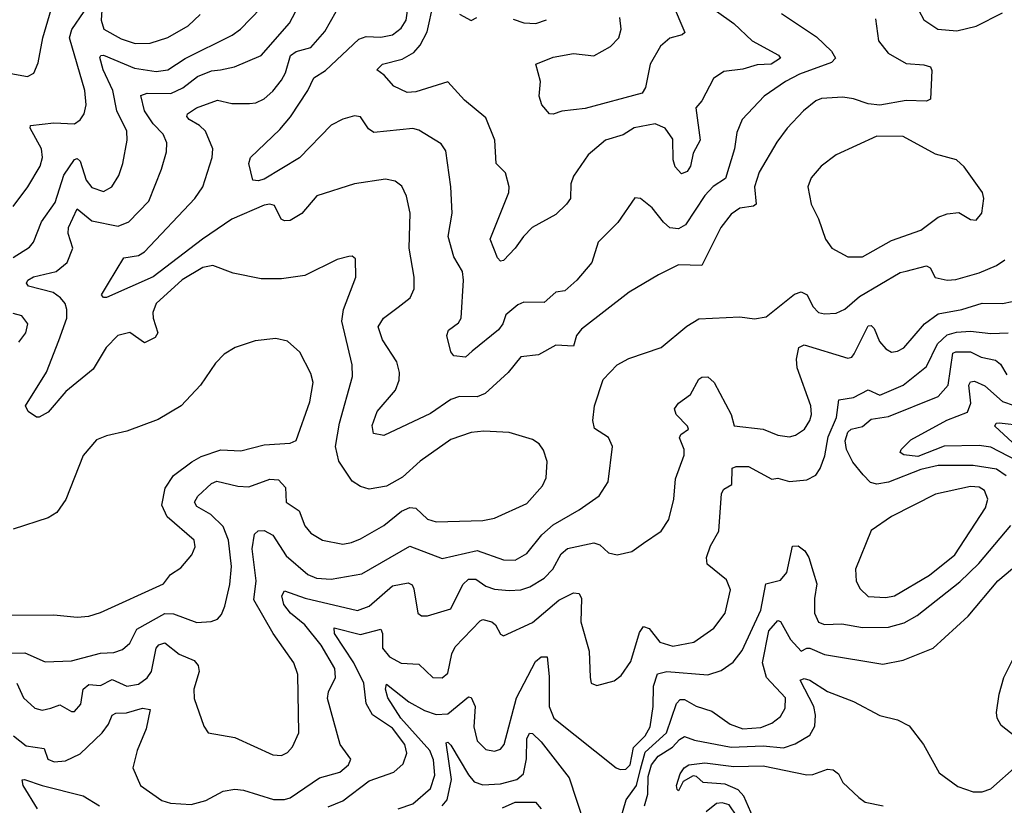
# Model space of a CAD drawing. Extents: x 1550320 to 1685906, y 509093 to 640511.
# Tile 422 of 532: x 1667228 to 1670601, y 578667 to 581357. Entities that reach past the tile are written whole.
import ezdxf

# ---------------------------------------------------------------- set-up
doc = ezdxf.new("R2010")
doc.units = 0

msp = doc.modelspace()

# ---------------------------------------------------------------- linework, layer by layer
at = {"layer": '0CON20XD'}
for points in [[(1667515, 581473.8), (1667507.4, 581355), (1667516.4, 581325), (1667575, 581291.2), (1667623.8, 581275), (1667675, 581276.8), (1667735, 581296.4), (1667805, 581335.4), (1667845.8, 581374.2)], [(1667185, 581175.5), (1667255, 581162.9), (1667276.6, 581173.4), (1667290.8, 581209.2), (1667307.4, 581295), (1667341.7, 581411.7)], [(1667205, 580543.1), (1667261.9, 580578.1), (1667275.3, 580595), (1667302.1, 580665), (1667349, 580731), (1667379.1, 580825), (1667415, 580878.6), (1667425, 580882.2), (1667435, 580872.9), (1667455, 580807.5), (1667475, 580782.5), (1667515, 580768.8), (1667543.3, 580785), (1667566.9, 580823.1), (1667581.3, 580865), (1667595.9, 580944.1), (1667595.3, 580975), (1667560.3, 581045), (1667547, 581115), (1667513.4, 581185), (1667502.8, 581227.2), (1667505.6, 581234.4), (1667515, 581235.2), (1667621, 581191), (1667695, 581180), (1667735, 581185.2), (1667795, 581223.6), (1667955.9, 581304.1), (1667983.8, 581325), (1668053.9, 581396.1)], [(1667205, 580717.3), (1667255.9, 580785), (1667298.4, 580855), (1667305.9, 580885), (1667302.7, 580915), (1667263.8, 580985), (1667264.4, 580995), (1667345, 581003.3), (1667415, 581000.4), (1667435, 581013.5), (1667449.2, 581035), (1667455.9, 581065), (1667450.7, 581115), (1667398.8, 581295), (1667407, 581323), (1667449.2, 581385)], [(1669019.4, 579760.6), (1669031.9, 579788.1), (1669035.4, 579844.6), (1669022.9, 579882.9), (1669008.1, 579905), (1668985, 579920), (1668905, 579943.8), (1668818.5, 579948.5), (1668775, 579943.8), (1668705, 579918.9), (1668599.5, 579845), (1668539.6, 579790.4), (1668485, 579760), (1668425, 579749.6), (1668395, 579758.2), (1668367, 579777), (1668321.3, 579845), (1668310.3, 579895), (1668323.1, 579975), (1668368.4, 580135), (1668366.5, 580175), (1668331.8, 580325), (1668337.5, 580365), (1668380, 580475), (1668378.1, 580538.1), (1668366.9, 580546.9), (1668355, 580545.7), (1668315, 580536.2), (1668205, 580481.2), (1668125, 580469.5), (1668055, 580469.4), (1667959.3, 580489.3), (1667890, 580515), (1667855, 580508.2), (1667785, 580465.8), (1667695.3, 580385), (1667684.1, 580354.1), (1667684.7, 580335), (1667701.5, 580285), (1667691.6, 580268.4), (1667655, 580250.9), (1667605, 580286.4), (1667563.5, 580275), (1667523.9, 580235), (1667479.8, 580160.2), (1667386.4, 580083.6), (1667325, 580012.9), (1667295, 579996), (1667285, 579996.2), (1667256.7, 580015), (1667248, 580035), (1667319.7, 580150.3), (1667361.6, 580258.4), (1667388.8, 580335), (1667389.7, 580365), (1667383.1, 580385), (1667367.5, 580405), (1667342.5, 580422.5), (1667257.9, 580445), (1667251.3, 580455), (1667255.4, 580465), (1667275, 580476.2), (1667352.2, 580495), (1667390, 580525), (1667410, 580575), (1667394.1, 580625), (1667394.7, 580645), (1667425, 580708.8), (1667475, 580667.7), (1667565, 580650.2), (1667602.1, 580665), (1667670.4, 580735), (1667713.9, 580845), (1667731.1, 580905), (1667731.8, 580935), (1667719.6, 580965), (1667685, 581000.9), (1667654.9, 581044.9), (1667642.8, 581097.2), (1667664.8, 581105.2), (1667746, 581104), (1667786.9, 581123.1), (1667837.5, 581162.5), (1667885, 581181.6), (1667915.7, 581185.7), (1667964.2, 581195), (1668055.6, 581234.4), (1668152.2, 581345), (1668184.7, 581405)], [(1670159.8, 581359.8), (1670170.3, 581285), (1670202.8, 581242.8), (1670265, 581206.4), (1670325, 581202.5), (1670348.1, 581195), (1670352.8, 581182.8), (1670348.6, 581085), (1670335, 581078.5), (1670265, 581080.2), (1670175, 581064.8), (1670135, 581069.1), (1670085, 581086.2), (1670048.4, 581091.6), (1669975, 581087.1), (1669955, 581079.6), (1669912.7, 581045), (1669857.7, 580985), (1669822.1, 580937.9), (1669761.3, 580835), (1669745.9, 580785), (1669750.6, 580725), (1669741.7, 580718.3), (1669695, 580711.2), (1669665, 580690.5), (1669630.3, 580645), (1669565, 580515.7), (1669485, 580517.5), (1669416.5, 580483.5), (1669316, 580424), (1669152.7, 580297.3), (1669136, 580275), (1669125, 580239.2), (1669065, 580242.3), (1669005, 580208.9), (1668945, 580202.9), (1668901.4, 580148.6), (1668822.5, 580077.5), (1668795, 580065.8), (1668735, 580066.8), (1668705, 580056.6), (1668635, 580008.5), (1668475, 579933.3), (1668440.5, 579940.5), (1668435, 579967.5), (1668452.5, 580015), (1668515, 580088), (1668527.4, 580122.6), (1668529.3, 580149.3), (1668520.5, 580185), (1668471, 580261), (1668456.1, 580305), (1668474.5, 580335), (1668525, 580372.1), (1668565.8, 580405), (1668579.1, 580435), (1668579.6, 580475), (1668561.8, 580575), (1668565.5, 580695), (1668553.1, 580753.1), (1668536.9, 580786.9), (1668514.6, 580804.6), (1668481.1, 580811.1), (1668374.7, 580795.3), (1668246.4, 580753.6), (1668195, 580692.9), (1668155, 580669.5), (1668135, 580668.1), (1668123.7, 580673.7), (1668100.5, 580720.5), (1668085, 580725.4), (1668065, 580721.8), (1667955, 580674.3), (1667854, 580606), (1667685, 580476.3), (1667525, 580405.6), (1667515, 580406), (1667508.6, 580415), (1667531.8, 580455), (1667585, 580541.4), (1667635, 580549.7), (1667655, 580562.3), (1667828, 580745), (1667855, 580784.4), (1667887.5, 580885), (1667890, 580915), (1667864.4, 580975), (1667844.4, 580995), (1667808.9, 581015), (1667800.5, 581025), (1667802.2, 581035), (1667833.1, 581055), (1667905, 581081.3), (1667955, 581070), (1668015, 581070), (1668037.3, 581072.7), (1668065, 581086.4), (1668095, 581112.1), (1668125, 581150), (1668138.4, 581175), (1668155.1, 581234.9), (1668175, 581247.8), (1668225, 581261.2), (1668273, 581317), (1668311.8, 581385)], [(1669837.8, 581377.8), (1669958.2, 581298.2), (1670009.2, 581249.1), (1670023.1, 581225), (1670009.6, 581210.4), (1669899.7, 581170.3), (1669851.5, 581145), (1669778.9, 581095), (1669703.3, 581015), (1669685, 580971.2), (1669676.6, 580915), (1669646.5, 580813.5), (1669604.1, 580785.9), (1669575.4, 580755), (1669508.8, 580655), (1669485, 580640.9), (1669455, 580644.6), (1669433.1, 580663.1), (1669395, 580712.2), (1669355, 580744.3), (1669335, 580747.5), (1669277.6, 580662.4), (1669210, 580595), (1669187.5, 580525), (1669137.1, 580465), (1669095, 580428.1), (1669065, 580424.5), (1669025, 580388.9), (1668955, 580389.5), (1668935, 580380.5), (1668893.4, 580346.6), (1668882.9, 580315), (1668868.5, 580295), (1668778, 580222), (1668755, 580201.9), (1668715, 580206), (1668705, 580220), (1668691.1, 580275), (1668696.6, 580293.4), (1668731.5, 580318.5), (1668740.9, 580335), (1668748.8, 580465), (1668744.6, 580495), (1668715.3, 580545.2), (1668695.3, 580615), (1668709.1, 580695), (1668705.3, 580785), (1668687.7, 580907.7), (1668672.1, 580932.1), (1668595, 580978.9), (1668575, 580984.6), (1668441.1, 580971.1), (1668423.3, 580983.3), (1668395, 581024), (1668375, 581028.1), (1668335, 581016.9), (1668295, 580995.8), (1668186.5, 580883.5), (1668065, 580811.4), (1668044.7, 580804.7), (1668027, 580807), (1668012.9, 580865), (1668018.8, 580885), (1668119.2, 580980.8), (1668156, 581024), (1668214.7, 581115), (1668235, 581157.7), (1668275, 581182.5), (1668389.6, 581290.4), (1668415, 581299.4), (1668465, 581297.3), (1668505, 581305.4), (1668535, 581327.5), (1668552, 581355), (1668557.4, 581395)], [(1669615, 581385.7), (1669675, 581343.8), (1669737.9, 581285), (1669827.1, 581235), (1669834.4, 581225), (1669802, 581205), (1669755, 581202.1), (1669705, 581187.9), (1669640.1, 581179.9), (1669604.7, 581155.3), (1669565, 581078.8), (1669544.3, 581055), (1669558.8, 580945), (1669535, 580900), (1669525.9, 580855), (1669515, 580836.7), (1669495, 580829.2), (1669473.3, 580853.3), (1669466.6, 580876.6), (1669465, 580948), (1669439.5, 580985), (1669405, 581000.8), (1669333.1, 580986.9), (1669295, 580963.1), (1669235, 580944.6), (1669175, 580894.5), (1669125, 580820.6), (1669116.6, 580795), (1669115.4, 580745), (1669101.1, 580725), (1669065, 580689.4), (1668983.6, 580645), (1668953.8, 580615), (1668925.9, 580574.1), (1668885, 580532.5), (1668875, 580530), (1668865, 580541.2), (1668839.5, 580605), (1668903.8, 580765), (1668904.5, 580785), (1668892.1, 580832.1), (1668860, 580865), (1668855.5, 580945), (1668825, 581021.1), (1668751.6, 581081.6), (1668695, 581144.5), (1668585, 581110.2), (1668555, 581107.6), (1668509.9, 581129.9), (1668476.7, 581166.7), (1668451.2, 581185), (1668470.9, 581205), (1668538, 581222), (1668577.7, 581245), (1668599.8, 581270.2), (1668624, 581315), (1668645, 581413.8)], [(1669463.6, 581415), (1669507, 581313), (1669497.5, 581305), (1669455, 581293.2), (1669423.7, 581266.3), (1669387.8, 581205), (1669372.3, 581125), (1669360.5, 581105), (1669165, 581053.1), (1669085, 581043.3), (1669055, 581033.3), (1669043.3, 581035), (1669016.7, 581065), (1669007.5, 581095), (1669012.5, 581145), (1668996.2, 581205), (1669055, 581228.5), (1669125, 581240.9), (1669195, 581233.1), (1669251.8, 581265), (1669280.9, 581295), (1669288.4, 581325), (1669284, 581365)], [(1670308.9, 581388.9), (1670326.1, 581356.1), (1670373.8, 581325), (1670438.9, 581318.9), (1670505, 581334.6), (1670595, 581380.8)], [(1668735, 581376), (1668775, 581354.5), (1668794.4, 581365)], [(1668918.9, 581358.9), (1668955, 581345.8), (1668995.8, 581344.2), (1669033, 581357)], [(1670115, 580544.6), (1670215, 580600.7), (1670315, 580636.1), (1670375, 580680.3), (1670405, 580692.2), (1670445, 580697.1), (1670485, 580672.5), (1670505, 580670.8), (1670524.3, 580695), (1670531.1, 580745), (1670526.5, 580765), (1670463.3, 580853.3), (1670437.4, 580877.4), (1670365, 580896.7), (1670255, 580956.7), (1670165, 580958.5), (1670025, 580894.2), (1669973.8, 580855), (1669939.2, 580815), (1669928.6, 580785), (1669939.5, 580725), (1669964.6, 580674.6), (1669988.1, 580605), (1670010, 580575), (1670064.7, 580544.7), (1670115, 580544.6)], [(1669145, 579678.9), (1669213.5, 579726.5), (1669244.4, 579775), (1669258.6, 579895), (1669245, 579926), (1669197, 579957), (1669191.4, 579985), (1669196.7, 580035), (1669227.1, 580125), (1669275, 580175.4), (1669315, 580197.1), (1669425.3, 580234.7), (1669513, 580307), (1669555, 580332.2), (1669695, 580340), (1669745, 580332.9), (1669785, 580339.4), (1669882.6, 580417.4), (1669905, 580425.5), (1669925.4, 580415), (1669945, 580374.4), (1669965, 580354.6), (1669985, 580349.2), (1670025, 580352.5), (1670055, 580366.2), (1670105, 580409.5), (1670245, 580491.3), (1670265, 580495.8), (1670335, 580513.6), (1670347.3, 580507.3), (1670364.6, 580474.6), (1670405, 580464.7), (1670435, 580467.1), (1670515, 580490.3), (1670574.4, 580515), (1670603.6, 580535)], [(1667206.6, 578905), (1667250.3, 578870.3), (1667311.2, 578861.2), (1667324.5, 578825), (1667346, 578816), (1667385, 578819.4), (1667435, 578843.3), (1667509.8, 578915), (1667532.5, 578945), (1667545, 578975.5), (1667557.4, 578982.6), (1667593.9, 578983.9), (1667648.9, 578998.9), (1667674.4, 578994.4), (1667661.3, 578928.7), (1667630.8, 578855), (1667615.5, 578795), (1667641.9, 578735), (1667715, 578683.6), (1667744.7, 578674.7), (1667815, 578669.1), (1667865, 578683.4), (1667925, 578714.7), (1667965, 578722.1), (1667995, 578718.5), (1668097.1, 578687.1), (1668135, 578686.6), (1668155, 578692.5), (1668255, 578761.1), (1668325, 578780.5), (1668354.3, 578805), (1668362, 578825), (1668325.3, 578875.3), (1668282.3, 579032.3), (1668285.8, 579055), (1668310, 579105), (1668307.8, 579135), (1668261, 579215), (1668204.6, 579284.6), (1668155.8, 579325), (1668132.5, 579355), (1668126.4, 579383.6), (1668135, 579401.4), (1668206, 579376), (1668385, 579333.9), (1668425, 579348.8), (1668505, 579418.3), (1668558.9, 579428.9), (1668572.3, 579422.3), (1668578.3, 579408.3), (1668591.4, 579325), (1668605, 579315.7), (1668625, 579315.6), (1668705, 579340), (1668746.6, 579423.4), (1668765, 579440.9), (1668791, 579441), (1668825, 579417.5), (1668855, 579407.1), (1668905, 579401.9), (1668945, 579405.2), (1668975.2, 579414.8), (1669025.2, 579444.8), (1669054.4, 579475.6), (1669082.6, 579527.4), (1669105, 579546.2), (1669195.3, 579565.3), (1669215, 579558.2), (1669245, 579531.5), (1669275, 579524.4), (1669325, 579535.6), (1669365, 579564), (1669425.7, 579605), (1669451.5, 579645), (1669468.5, 579715), (1669474.4, 579785), (1669504.6, 579865.4), (1669504.7, 579885), (1669488.1, 579925), (1669493.5, 579936.5), (1669518.8, 579955), (1669516, 579965), (1669477.5, 580005), (1669471.4, 580025), (1669485, 580044), (1669526.5, 580073.5), (1669555, 580125.6), (1669565, 580133.1), (1669585, 580134.4), (1669606.9, 580115), (1669665.6, 580005), (1669675.8, 579965.8), (1669775, 579954.8), (1669825, 579934), (1669865, 579928.5), (1669885.7, 579934.3), (1669916.4, 579955), (1669935, 579984.2), (1669940.4, 580005), (1669938.2, 580035), (1669891.6, 580165), (1669889.3, 580195), (1669897.1, 580235), (1669915, 580243.3), (1670065, 580197.5), (1670078.3, 580201.7), (1670087.3, 580212.7), (1670135, 580308.1), (1670145, 580309.5), (1670155, 580300), (1670174.1, 580255), (1670195, 580229.5), (1670215, 580218.8), (1670235, 580221.8), (1670257, 580233), (1670327.8, 580315), (1670375, 580349.8), (1670455.8, 580365), (1670525, 580386.2), (1670595.2, 580384.8), (1670661.3, 580398.7)], [(1667225, 580252.5), (1667248.9, 580285), (1667255.6, 580315), (1667235, 580343.1), (1667205, 580350.4)], [(1669998.3, 579928.3), (1670026.6, 579995), (1670034.6, 580055.4), (1670085, 580063.2), (1670135, 580089.6), (1670175, 580071.1), (1670255, 580105.8), (1670335, 580169.6), (1670372.8, 580247.2), (1670405, 580277.4), (1670437, 580287), (1670485, 580290.9), (1670555, 580282.3), (1670615, 580284.2)], [(1667195, 579317.8), (1667345, 579318.5), (1667425, 579310.7), (1667465, 579314.7), (1667505, 579327.3), (1667720, 579425), (1667745, 579457.1), (1667779.6, 579480.4), (1667818.1, 579525), (1667828.6, 579551.4), (1667825.5, 579575), (1667732.8, 579655), (1667714.7, 579695), (1667726.7, 579753.3), (1667755, 579795.7), (1667817.1, 579842.9), (1667849.3, 579860.7), (1667916.5, 579883.5), (1667985, 579880.4), (1668065, 579900.7), (1668155, 579907.3), (1668175, 579915.8), (1668221.5, 580048.5), (1668232.9, 580115), (1668225.5, 580145), (1668188, 580218), (1668145, 580255.6), (1668105, 580265.5), (1668035, 580256.9), (1667965.5, 580234.5), (1667928.9, 580211.1), (1667898.8, 580181.2), (1667847.1, 580105), (1667781.2, 580035), (1667701.7, 579988.3), (1667595, 579947.5), (1667525, 579932), (1667491.2, 579918.8), (1667445, 579864.2), (1667386.2, 579713.8), (1667355, 579668.9), (1667325, 579651.2), (1667205, 579611.9)], [(1670607.2, 579795), (1670575, 579817.3), (1670495, 579830.3), (1670375, 579830.7), (1670315, 579817.1), (1670205, 579773.8), (1670165, 579766.3), (1670142.5, 579772.5), (1670117.9, 579797.9), (1670081.9, 579841.9), (1670060.3, 579885), (1670056.3, 579915), (1670065.3, 579945), (1670077.1, 579955), (1670115, 579964.5), (1670145, 579988.6), (1670205, 579998.5), (1670375, 580067.1), (1670408.4, 580105), (1670425.4, 580215), (1670435, 580219.8), (1670485, 580219.8), (1670521.4, 580201.4), (1670571, 580191), (1670587.9, 580177.9), (1670610.4, 580140.4)], [(1670645, 579846.6), (1670555, 579893.7), (1670515, 579899), (1670395, 579896.2), (1670305, 579861.2), (1670256.7, 579866.7), (1670244.4, 579874.4), (1670248, 579885), (1670281.3, 579918.7), (1670404, 579986), (1670475, 580012.8), (1670486.6, 580043.4), (1670480, 580105), (1670485, 580116.9), (1670498.8, 580118.8), (1670535, 580102.9), (1670595, 580049.6), (1670635, 580035.9)], [(1670629.2, 579909.2), (1670569.2, 579965), (1670573.8, 579975), (1670583.4, 579976.6), (1670665, 579967.1)], [(1668285, 578661.8), (1668335, 578682.5), (1668425, 578751), (1668509.6, 578780.4), (1668541.1, 578808.9), (1668554.7, 578845), (1668547.4, 578875), (1668505, 578930.4), (1668436.6, 578976.6), (1668415, 579015.6), (1668407, 579085), (1668372.1, 579155), (1668306.5, 579255), (1668305, 579274), (1668395, 579251.9), (1668465, 579270), (1668470.8, 579255), (1668471.4, 579205), (1668495, 579175.3), (1668535, 579153.6), (1668595, 579150), (1668643.8, 579105), (1668675, 579103.1), (1668695, 579118.8), (1668708.8, 579185), (1668720.1, 579209.9), (1668805, 579298.9), (1668815, 579303.5), (1668845.7, 579295), (1668857.8, 579285), (1668875, 579252.5), (1668885, 579246.7), (1668985, 579293.1), (1669075, 579368.9), (1669125, 579394.6), (1669145, 579391.9), (1669152.5, 579375), (1669150, 579295), (1669179.1, 579195), (1669182.2, 579105), (1669186.2, 579085), (1669205, 579077.5), (1669265, 579093.3), (1669288.5, 579111.5), (1669321.3, 579158.7), (1669351.6, 579258.4), (1669365, 579278.8), (1669385, 579272.5), (1669421.1, 579225), (1669465, 579211.2), (1669537.5, 579225), (1669606.3, 579273.7), (1669644.4, 579325), (1669663.3, 579405), (1669648.9, 579438.9), (1669583.1, 579493.1), (1669580.6, 579515), (1669594.4, 579555), (1669623.3, 579605), (1669631.8, 579735), (1669640.6, 579749.4), (1669668.1, 579765), (1669668.8, 579821.2), (1669683.1, 579826.9), (1669725, 579827.5), (1669805, 579783.6), (1669825, 579787.3), (1669865, 579775.4), (1669925, 579781.4), (1669955, 579797.5), (1669970.2, 579819.8), (1669986.2, 579863.8), (1669998.3, 579928.3)], [(1667175, 579187.3), (1667245, 579189.3), (1667315, 579157.7), (1667405, 579161.1), (1667505, 579188.3), (1667549.8, 579190.2), (1667579.8, 579200.2), (1667605, 579221.5), (1667629.7, 579270.3), (1667725, 579323.6), (1667755, 579322), (1667835, 579292.7), (1667883.6, 579296.4), (1667905, 579304.2), (1667919.4, 579320.6), (1667931.1, 579348.9), (1667947.5, 579422.5), (1667954, 579485), (1667943.3, 579575), (1667925, 579621.5), (1667882.5, 579662.5), (1667835, 579690), (1667827.1, 579705), (1667837.8, 579725), (1667885, 579768.4), (1667903.4, 579776.6), (1667975, 579759.8), (1668012.3, 579757.7), (1668085, 579783.9), (1668115, 579781.1), (1668138.8, 579755), (1668140.9, 579705), (1668185.8, 579675), (1668205, 579624), (1668225, 579598.6), (1668265, 579574.6), (1668335, 579561.2), (1668365, 579566.2), (1668395, 579579.6), (1668475, 579625.3), (1668535.8, 579674.2), (1668565, 579687.1), (1668585, 579684.5), (1668625, 579646.4), (1668655, 579638), (1668815, 579641.9), (1668855, 579650.4), (1668965, 579700), (1669019.4, 579760.6)], [(1670195, 579378.2), (1670225, 579384.1), (1670345, 579454.8), (1670431.6, 579525), (1670536.8, 579685), (1670545.2, 579715), (1670533.1, 579745), (1670515, 579756.1), (1670485, 579759), (1670365, 579732.4), (1670214.8, 579655.2), (1670145, 579607.5), (1670091.8, 579475), (1670094.1, 579434.1), (1670107.7, 579407.7), (1670135, 579382.2), (1670195, 579378.2)], [(1667218.2, 579085), (1667241.2, 579035), (1667279.2, 578999.2), (1667305, 578992.3), (1667335, 578999.6), (1667365, 579010.7), (1667405, 578987.8), (1667415, 578988.1), (1667437, 579013), (1667444.7, 579065), (1667465, 579080.6), (1667505, 579076.5), (1667545, 579098.1), (1667595, 579074.8), (1667635, 579081.1), (1667665, 579103.4), (1667679.5, 579125), (1667695.9, 579205), (1667705, 579216.6), (1667725, 579223.3), (1667774.2, 579184.2), (1667825, 579162.7), (1667839.4, 579145), (1667842.5, 579125), (1667824, 579065), (1667825, 579032.5), (1667858.3, 578938.3), (1667873.3, 578915), (1667965, 578899.5), (1668095, 578839.1), (1668125, 578837.3), (1668145, 578847.8), (1668162.9, 578867.1), (1668184.6, 578915), (1668180.4, 579115), (1668167.3, 579155), (1668096, 579255), (1668030.5, 579370.5), (1668037.8, 579435), (1668024.5, 579545), (1668032, 579595), (1668045, 579607), (1668065, 579607.6), (1668095, 579591.8), (1668140.9, 579520.9), (1668215, 579457.5), (1668245, 579444.8), (1668295, 579441.6), (1668400, 579460), (1668565, 579554.7), (1668675, 579512.5), (1668795, 579539.6), (1668885, 579507.5), (1668925, 579506.7), (1668965, 579528.9), (1669016.7, 579593.3), (1669055, 579627.2), (1669145, 579678.9)], [(1669042.3, 579107.7), (1669042.2, 579005), (1669058, 578965), (1669271.1, 578795), (1669285, 578789.1), (1669305, 578790.8), (1669319.6, 578805), (1669331.3, 578865), (1669371, 578905), (1669387.9, 578935), (1669398.7, 579005), (1669399.1, 579075), (1669412.7, 579117.3), (1669444.8, 579125.2), (1669585, 579113.2), (1669631, 579129), (1669672.7, 579157.3), (1669703, 579197), (1669767.2, 579335), (1669784.6, 579425), (1669835, 579438.1), (1669856.3, 579463.7), (1669875.7, 579554.3), (1669895, 579555.6), (1669918.1, 579538.1), (1669931.5, 579515), (1669946.3, 579466.4), (1669959.5, 579425), (1669951, 579375), (1669951.4, 579325), (1669965, 579294.4), (1669985, 579286.2), (1670045, 579287.9), (1670115, 579275.7), (1670205, 579276.7), (1670257.8, 579292.2), (1670302.9, 579317.1), (1670448.5, 579431.5), (1670513.6, 579495), (1670624, 579625)], [(1669279.6, 578595), (1669305.7, 578685), (1669340.7, 578735), (1669355, 578791.1), (1669370.7, 578849.3), (1669444.2, 578915), (1669478.2, 579015), (1669490.8, 579029.2), (1669505, 579029.4), (1669545, 579006.6), (1669599, 578989), (1669661.8, 578945), (1669705, 578928.7), (1669766.6, 578933.5), (1669805, 578947.9), (1669835, 578971.1), (1669850.6, 578999.4), (1669851.8, 579035), (1669787, 579105), (1669773, 579155), (1669795, 579264.5), (1669825, 579299.4), (1669835, 579296.7), (1669869.2, 579235), (1669905, 579194.6), (1669924.6, 579205.4), (1669935, 579204.4), (1669985, 579183.5), (1670185, 579150), (1670255, 579163.9), (1670357.5, 579205), (1670477.5, 579315), (1670578.8, 579435), (1670680.1, 579519.9)], [(1668525, 578654.7), (1668575, 578671.6), (1668635, 578724.6), (1668650.4, 578769.6), (1668645, 578822.9), (1668632.6, 578855), (1668533.2, 578965), (1668489, 579035), (1668481.6, 579065), (1668485, 579081.9), (1668560.7, 579020.7), (1668615, 578990.9), (1668655, 578977.7), (1668695, 578980.5), (1668765, 579037.7), (1668775, 579036.5), (1668788.2, 579005), (1668783.2, 578935), (1668795, 578887.5), (1668825, 578857.5), (1668855, 578852.3), (1668875, 578859.1), (1668888, 578875), (1668930.5, 579035), (1668995, 579158.9), (1669015, 579175.4), (1669035.4, 579175.4), (1669042.3, 579107.7)], [(1670655, 578889.4), (1670590.5, 578940.5), (1670576.4, 578965), (1670574.5, 578985), (1670583.1, 579046.9), (1670599.4, 579105), (1670635.4, 579175)], [(1669368.4, 578665), (1669379.5, 578705), (1669381.2, 578765), (1669392.8, 578805), (1669415, 578835.5), (1669464.2, 578865.8), (1669488.4, 578891.6), (1669505, 578902.7), (1669539.5, 578889.5), (1669665.8, 578865.8), (1669775, 578870), (1669845, 578863.1), (1669885, 578877.7), (1669935, 578906.5), (1669951.9, 578938.1), (1669954.4, 578975), (1669948.6, 579005), (1669902.2, 579095), (1669915, 579101.3), (1669935, 579095.2), (1669995, 579056.7), (1670085, 579022.7), (1670175, 578974.5), (1670235, 578960), (1670275, 578939.2), (1670324.3, 578875), (1670377.9, 578777.9), (1670441.7, 578731.7), (1670495, 578713.1), (1670525, 578712.7), (1670555, 578723.3), (1670645, 578803.6)], [(1668675.5, 578664.5), (1668692, 578685), (1668706.9, 578755), (1668688.8, 578881.2), (1668695, 578882.9), (1668705, 578872.2), (1668765, 578770.7), (1668785, 578747.5), (1668815, 578736.7), (1668875, 578739.8), (1668931.5, 578755), (1668953.4, 578775), (1668964.5, 578825.5), (1668965.9, 578895), (1668975, 578914.4), (1668985, 578912.7), (1669015, 578884), (1669110.4, 578760.4), (1669161.8, 578605)], [(1669741.3, 578625), (1669708.3, 578698.3), (1669689.7, 578719.7), (1669645, 578739.3), (1669570, 578745), (1669546.7, 578765), (1669535, 578767.8), (1669501.3, 578748.7), (1669485, 578716.7), (1669480.5, 578720.5), (1669478, 578735), (1669490.6, 578775), (1669504.4, 578795), (1669520.8, 578805), (1669575, 578812.4), (1669675, 578800), (1669775, 578801.6), (1669925, 578771.6), (1669945, 578772.5), (1669995, 578790.9), (1670015, 578788.1), (1670032.9, 578775), (1670047.5, 578745), (1670103.3, 578693.3), (1670125, 578677.1), (1670186, 578665)], [(1667289.2, 578655), (1667240, 578735), (1667236.2, 578753.8), (1667244.5, 578755.5), (1667305.2, 578735.2), (1667445, 578699), (1667501.2, 578665)], [(1668881.7, 578658.3), (1668925, 578677.9), (1668995, 578677.8), (1669015, 578654.2)], [(1669685, 578629.6), (1669658.7, 578668.7), (1669635, 578675.8), (1669615, 578673.3), (1669580, 578645)]]:
    msp.add_lwpolyline(points, dxfattribs=at)

doc.saveas('drawing.dxf')
